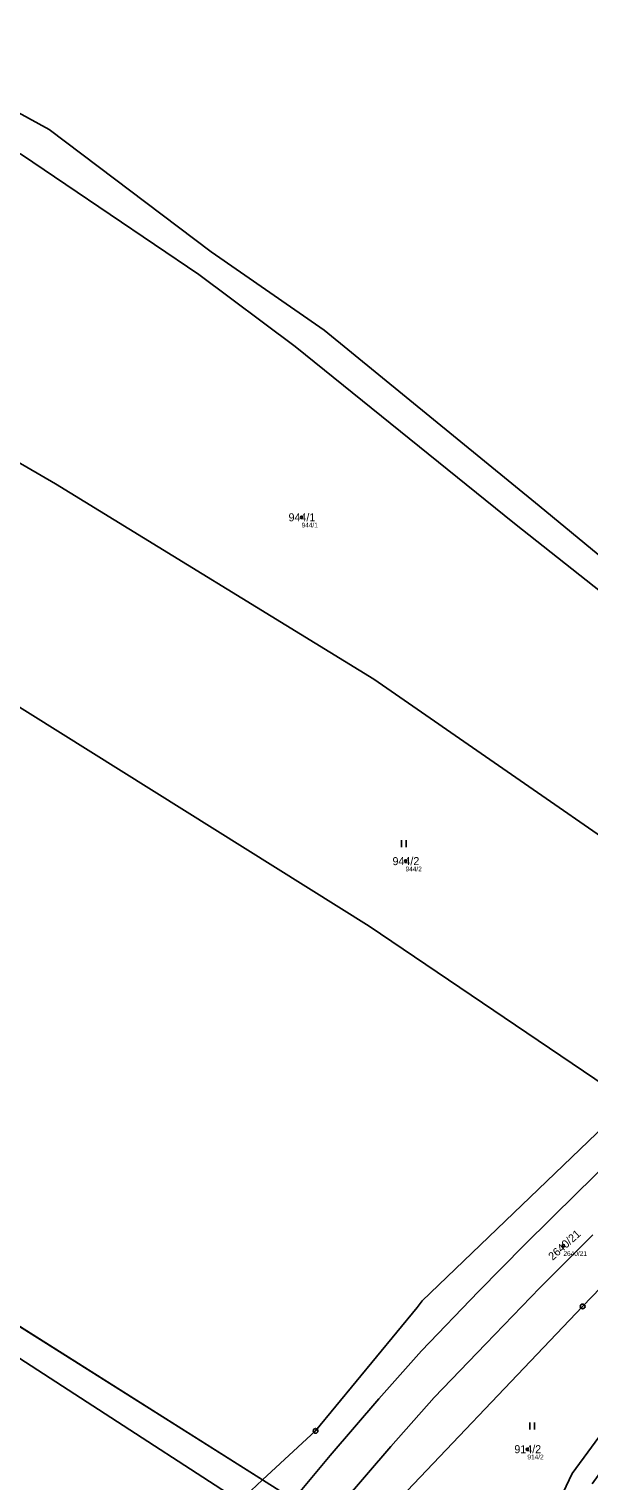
# Model space of a CAD drawing. Extents: x -653098 to -649479, y -997642 to -992666.
# Drawn here: x -651846.8 to -651728, y -993736.3 to -993428 of the extents above; entities that cross this region are included whole.
import ezdxf

# ---------------------------------------------------------------- set-up
doc = ezdxf.new("R2010")
doc.units = 0
for name, color, linetype in [('Definiční body', 7, 'Continuous'), ('Hranice parcel', 7, 'Continuous'), ('Parcelní čísla', 7, 'Continuous'), ('Polygon ku', 7, 'Continuous'), ('Polygon parcely', 7, 'Continuous'), ('Vnitřní kresba', 7, 'Continuous'), ('Značky bodu BP', 7, 'Continuous'), ('Značky kultur', 7, 'Continuous')]:
    doc.layers.add(name, color=color, linetype=linetype)

msp = doc.modelspace()

# ---------------------------------------------------------------- linework, layer by layer
at = {"layer": 'Definiční body'}
for centre in [(-651788.96, -993531.68), (-651766.89, -993604.7), (-651733.37, -993686.39), (-651741.02, -993729.59)]:
    msp.add_circle(centre, 0.25, dxfattribs=at)
at = {"layer": 'Hranice parcel'}
for p in [(-651859.71, -993696.68), (-651802.07, -993740.62)]:
    msp.add_line(p, (-651797.24, -993736.13), dxfattribs=at)
for points in [[(-651884.5, -993427.99), (-651870.18, -993434.17), (-651865.84, -993436.56), (-651862.39, -993438.46), (-651842.57, -993449.36), (-651808.19, -993475.28), (-651784.17, -993491.97), (-651738.53, -993529.23)], [(-651866.94, -993445.97), (-651848.42, -993454.66), (-651810.75, -993480.13), (-651790.32, -993495.39), (-651743.78, -993533.01), (-651690.32, -993575.28)], [(-651903.41, -993488.5), (-651900.11, -993490.41), (-651841.22, -993524.57), (-651773.64, -993566.09), (-651689.61, -993624.24)], [(-651738.53, -993529.23), (-651709.4, -993553.23), (-651698.2, -993562.15), (-651688.95, -993568.8)], [(-651719.5, -993655.82), (-651774.64, -993618.51), (-651866.56, -993560.98), (-651919.55, -993536.55), (-651930.73, -993533.08), (-651934.87, -993531.79)], [(-651802.07, -993740.62), (-651864.57, -993700.15), (-651901.7, -993681.13), (-651925.24, -993671.32), (-651961.88, -993666.85), (-652035.71, -993641.56)], [(-651797.24, -993736.13), (-651785.99, -993725.69), (-651764.43, -993699.47), (-651763.33, -993698.09), (-651721.01, -993657.42), (-651719.5, -993655.82)], [(-651700.07, -993668.96), (-651729.29, -993699.28), (-651774.84, -993747.15)], [(-651747.13, -993767.78), (-651731.49, -993734.78), (-651703.02, -993695.86), (-651690.83, -993676.38), (-651690.39, -993675.51)], [(-651776.56, -993749.19), (-651783.47, -993744.83), (-651790.69, -993740.27), (-651797.24, -993736.13)]]:
    msp.add_lwpolyline(points, dxfattribs=at)
at = {"layer": 'Polygon ku'}
msp.add_lwpolyline([(-651709.4, -993553.23), (-651738.53, -993529.23), (-651784.17, -993491.97), (-651808.19, -993475.28), (-651842.57, -993449.36), (-651862.39, -993438.46)], dxfattribs=at)
at = {"layer": 'Polygon parcely'}
for points in [[(-651848.42, -993454.66), (-651810.75, -993480.13), (-651790.32, -993495.39), (-651743.78, -993533.01), (-651690.32, -993575.28), (-651663.83, -993595.32), (-651660.62, -993591.45), (-651688.95, -993568.8), (-651698.2, -993562.15), (-651709.4, -993553.23), (-651738.53, -993529.23), (-651784.17, -993491.97), (-651808.19, -993475.28), (-651842.57, -993449.36), (-651862.39, -993438.46)], [(-651859.71, -993696.68), (-651797.24, -993736.13), (-651785.99, -993725.69), (-651764.43, -993699.47), (-651763.33, -993698.09), (-651721.01, -993657.42), (-651719.5, -993655.82), (-651774.64, -993618.51), (-651866.56, -993560.98)], [(-651727.3, -993736.94), (-651698.21, -993696.61), (-651691.38, -993686.19), (-651688.26, -993680.34), (-651689.03, -993679.81), (-651687.99, -993678.12), (-651679.07, -993661.83), (-651677.24, -993657.39), (-651676.01, -993655.01), (-651673.4, -993650.84), (-651669.52, -993644.63), (-651671.93, -993642.74), (-651673.56, -993641.46), (-651682.11, -993659.28), (-651684.1, -993663.17), (-651690.39, -993675.51), (-651690.83, -993676.38), (-651703.02, -993695.86), (-651731.49, -993734.78), (-651747.13, -993767.78)], [(-651864.57, -993700.15), (-651802.07, -993740.62), (-651797.24, -993736.13), (-651859.71, -993696.68)]]:
    msp.add_lwpolyline(points, dxfattribs=at)
for points in [[(-651870.06, -993443.76), (-651903.41, -993488.5), (-651900.11, -993490.41), (-651841.22, -993524.57), (-651773.64, -993566.09), (-651689.61, -993624.24), (-651674.86, -993608.66), (-651667.16, -993599.35), (-651690.32, -993575.28), (-651743.78, -993533.01), (-651790.32, -993495.39), (-651810.75, -993480.13), (-651848.42, -993454.66), (-651866.94, -993445.97)], [(-651934.87, -993531.79), (-651930.73, -993533.08), (-651919.55, -993536.55), (-651866.56, -993560.98), (-651774.64, -993618.51), (-651719.5, -993655.82), (-651689.61, -993624.24), (-651773.64, -993566.09), (-651841.22, -993524.57), (-651900.11, -993490.41), (-651903.41, -993488.5), (-651915.19, -993504.15)], [(-651862.24, -993819.53), (-651834.27, -993783.41), (-651802.07, -993740.62), (-651864.57, -993700.15), (-651901.7, -993681.13), (-651925.24, -993671.32), (-651961.88, -993666.85), (-652035.71, -993641.56), (-652053.72, -993633.2), (-652098.31, -993613.34), (-652058.6, -993667.66), (-652012.65, -993750.53), (-651998.59, -993736.31), (-651981.5, -993752.89), (-651955.13, -993726.7), (-651939.16, -993734.39), (-651920.47, -993743.6), (-651896.41, -993759.73), (-651929.24, -993793.29), (-651948.37, -993786.87), (-651928.1, -993796.35), (-651899.15, -993806.87), (-651872.94, -993817.24), (-651865.07, -993820.35)], [(-651714.29, -993659.35), (-651719.5, -993655.82), (-651721.01, -993657.42), (-651763.33, -993698.09), (-651764.43, -993699.47), (-651785.99, -993725.69), (-651797.24, -993736.13), (-651790.69, -993740.27), (-651783.47, -993744.83), (-651776.56, -993749.19), (-651774.84, -993747.15), (-651729.29, -993699.28), (-651700.07, -993668.96), (-651706.91, -993664.33)], [(-651703.02, -993695.86), (-651690.83, -993676.38), (-651690.39, -993675.51), (-651694.31, -993672.86), (-651700.07, -993668.96), (-651729.29, -993699.28), (-651774.84, -993747.15), (-651776.56, -993749.19), (-651747.13, -993767.78), (-651731.49, -993734.78)], [(-651790.69, -993740.27), (-651797.24, -993736.13), (-651802.07, -993740.62), (-651794.83, -993745.3), (-651787.66, -993749.93), (-651780.87, -993754.31), (-651776.56, -993749.19), (-651783.47, -993744.83)]]:
    msp.add_lwpolyline(points, close=True, dxfattribs=at)
at = {"layer": 'Vnitřní kresba'}
for p, q in [((-651730.47, -993675.15), (-651718.64, -993663.56)), ((-651741.55, -993686.14), (-651730.47, -993675.15)), ((-651738.38, -993695.3), (-651727.11, -993684.09)), ((-651751.4, -993696.09), (-651741.55, -993686.14)), ((-651763.47, -993708.69), (-651751.4, -993696.09)), ((-651749.86, -993707.18), (-651738.38, -993695.3)), ((-651772.54, -993718.87), (-651763.47, -993708.69)), ((-651760.79, -993718.6), (-651749.86, -993707.18)), ((-651782.86, -993730.94), (-651772.54, -993718.87)), ((-651770.02, -993729.04), (-651760.79, -993718.6)), ((-651780.34, -993741.02), (-651770.02, -993729.04)), ((-651790.69, -993740.27), (-651782.86, -993730.94))]:
    msp.add_line(p, q, dxfattribs=at)
at = {"layer": 'Značky bodu BP'}
for centre, radius in [((-651729.29, -993699.28), 0.5), ((-651729.29, -993699.28), 0.0303), ((-651785.99, -993725.69), 0.5), ((-651785.99, -993725.69), 0.0303)]:
    msp.add_circle(centre, radius, dxfattribs=at)
at = {"layer": 'Značky kultur'}
for p, q in [((-651767.77, -993601.77), (-651767.77, -993600.27)), ((-651766.77, -993601.77), (-651766.77, -993600.27)), ((-651740.53, -993725.43), (-651740.53, -993723.93)), ((-651739.53, -993725.43), (-651739.53, -993723.93))]:
    msp.add_line(p, q, dxfattribs=at)

# ---------------------------------------------------------------- texts
at = {"layer": 'Definiční body'}
for s, p in [('944/1', (-651788.96, -993533.84)), ('944/2', (-651766.89, -993606.86)), ('2640/21', (-651733.37, -993688.55)), ('914/2', (-651741.02, -993731.75))]:
    msp.add_text(s, height=1, dxfattribs=at).set_placement(p)
at = {"layer": 'Parcelní čísla'}
for s, p in [('944/1', (-651791.73, -993532.53)), ('944/2', (-651769.66, -993605.55)), ('914/2', (-651743.79, -993730.44))]:
    msp.add_text(s, height=1.7, dxfattribs=at).set_placement(p)
msp.add_text('2640/21', height=1.7, rotation=42, dxfattribs=at).set_placement((-651735.65, -993689.59))

doc.saveas('drawing.dxf')
